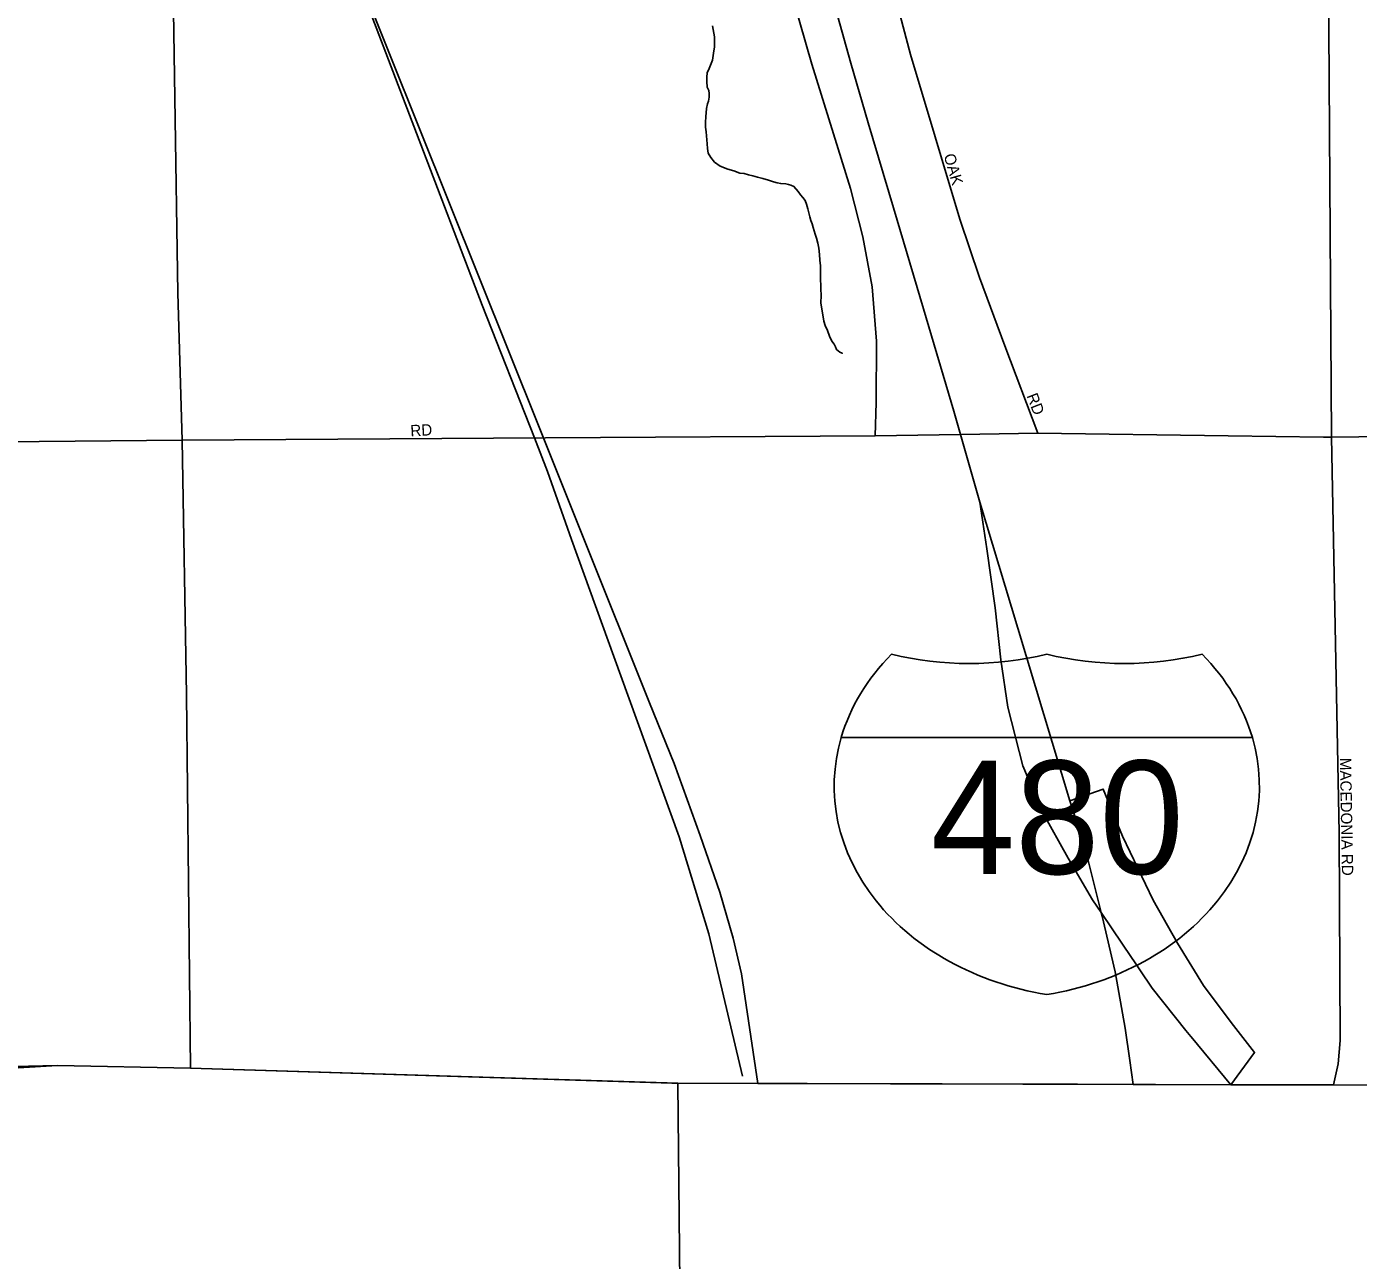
# Model space of a CAD drawing. Extents: x 2010165 to 2382125, y 1060529 to 1407316.
# Drawn here: x 2235163 to 2241036, y 1221171 to 1226610 of the extents above; entities that cross this region are included whole.
import ezdxf

# ---------------------------------------------------------------- set-up
doc = ezdxf.new("R2010")
doc.units = 0
for name, color, linetype in [('GM_X_Adjacent_County', 7, 'Continuous'), ('GM_X_City_Street', 7, 'Continuous'), ('GM_X_City_Street_Text', 7, 'Continuous'), ('GM_X_Corporation', 7, 'Continuous'), ('GM_X_County', 7, 'Continuous'), ('GM_X_Interchange_Ramps', 7, 'Continuous'), ('GM_X_Interstate_Location', 7, 'Continuous'), ('GM_X_Interstate_Route', 7, 'Continuous'), ('GM_X_Interstate_Shield', 7, 'Continuous'), ('GM_X_Minor_River', 7, 'Continuous'), ('GM_X_Rail_Line', 7, 'Continuous'), ('GM_X_State_Route', 7, 'Continuous')]:
    doc.layers.add(name, color=color, linetype=linetype)

msp = doc.modelspace()

# ---------------------------------------------------------------- linework, layer by layer
at = {"layer": 'GM_X_Adjacent_County'}
msp.add_lwpolyline([(2218902.3, 1222026.2), (2221110.2, 1222044.8), (2224969.7, 1222054.4), (2226270.9, 1222054.4), (2227184.2, 1222047.2), (2228798.4, 1222028), (2230481.2, 1221983), (2231335, 1221970.9), (2233013.3, 1221964.2), (2233375.5, 1221985.7), (2235298.9, 1222030.3), (2235886, 1222018.9), (2238008.6, 1221951.6), (2239797.9, 1221947.1), (2240042.3, 1221946.5), (2240473.1, 1221945.4), (2240926.8, 1221944.3), (2242478.9, 1221940.4), (2243220.1, 1221938.8), (2246206.9, 1221908.5), (2259652.5, 1221764.6)], dxfattribs=at)
at = {"layer": 'GM_X_City_Street'}
for points in [[(2239622.3, 1224816.9), (2239477, 1225202.6), (2239365.2, 1225503), (2239278.9, 1225760.9), (2239061.6, 1226487.1), (2239003, 1226709.3), (2238953.2, 1226938), (2238926, 1227090.7), (2238903.3, 1227315.7), (2238891.5, 1227635.4), (2238903.3, 1227931), (2238940.5, 1228253.6), (2238974.4, 1228460.1)], [(2240926.9, 1221944.3), (2240947.4, 1222037.6), (2240955.4, 1222139.6), (2240951.4, 1223055.3), (2240917.7, 1224799.3), (2240900.2, 1227500.2)], [(2238510.5, 1226860.8), (2238516.9, 1226823), (2238625.7, 1226443.7), (2238795.8, 1225896.2), (2238851.4, 1225682.8), (2238891.7, 1225463.1), (2238911.4, 1225222.7), (2238910, 1224952.2), (2238905.6, 1224805.4)], [(2237451.5, 1224796.7), (2238905.6, 1224805.4), (2239281, 1224811.4), (2239622.3, 1224816.9), (2240462.2, 1224805.5)], [(2240462.2, 1224805.5), (2240882.1, 1224799.8)], [(2240882.1, 1224799.8), (2240917.7, 1224799.3), (2243454.2, 1224830)], [(2220222.1, 1224634.6), (2220222.5, 1224634.6), (2220409.2, 1224640.5), (2221167.2, 1224643.9), (2225395.3, 1224689.7), (2225725.1, 1224701.5), (2230493.3, 1224737.1), (2235849.2, 1224787.2)], [(2235849.2, 1224787.2), (2237451.5, 1224796.7)], [(2233204.9, 1221975.6), (2233375.5, 1221985.7), (2235298.9, 1222030.3), (2235886, 1222018.9)]]:
    msp.add_lwpolyline(points, dxfattribs=at)
at = {"layer": 'GM_X_Corporation'}
for points in [[(2236235.1, 1227810.3), (2237423.9, 1224843.7), (2237623.3, 1224344.2), (2237910.6, 1223628.1), (2238018.3, 1223361.3), (2238133.9, 1223044.4), (2238219.7, 1222793.7), (2238279.5, 1222591.1), (2238315.3, 1222434.6), (2238388.6, 1221950.7), (2238035.3, 1221951.6), (2235886, 1222018.9), (2235298.9, 1222030.3), (2234131.8, 1221961.4), (2233012.6, 1221964.2), (2231682.3, 1221967.6), (2227184.2, 1222047.2)], [(2242478.9, 1221940.4), (2238388.6, 1221950.7), (2238315.3, 1222434.6), (2238279.5, 1222591.1), (2238219.7, 1222793.7), (2238133.9, 1223044.4), (2238018.3, 1223361.3), (2237910.6, 1223628.1), (2237623.3, 1224344.2), (2237423.9, 1224843.7), (2236235.1, 1227810.3)], [(2232983.1, 1221105.4), (2233012.6, 1221964.2), (2234131.8, 1221961.4), (2235298.9, 1222030.3), (2235886, 1222018.9), (2238035.3, 1221951.6), (2238088.1, 1216657.5)], [(2238088.1, 1216657.5), (2238035.3, 1221951.6), (2238388.6, 1221950.7), (2242478.9, 1221940.4), (2243220.1, 1221938.8), (2246178.8, 1221904.4), (2246220.4, 1219507.4)]]:
    msp.add_lwpolyline(points, dxfattribs=at)
at = {"layer": 'GM_X_County'}
msp.add_lwpolyline([(2259652.5, 1221764.6), (2246206.9, 1221908.5), (2243220.1, 1221938.8), (2242478.9, 1221940.4), (2240926.8, 1221944.3), (2240473.1, 1221945.4), (2240042.3, 1221946.5), (2239797.9, 1221947.1), (2238008.6, 1221951.6), (2235886, 1222018.9), (2235298.9, 1222030.3), (2233375.5, 1221985.7), (2233013.3, 1221964.2), (2231335, 1221970.9), (2230481.2, 1221983), (2228798.4, 1222028), (2227184.2, 1222047.2), (2226270.9, 1222054.4), (2224969.7, 1222054.4), (2221110.2, 1222044.8), (2218902.3, 1222026.2)], dxfattribs=at)
at = {"layer": 'GM_X_Interchange_Ramps'}
msp.add_lwpolyline([(2240473.1, 1221945.4), (2240578.8, 1222087.5), (2240474.9, 1222219.7), (2240353.5, 1222382.3), (2240239.1, 1222570), (2240130.8, 1222758.6), (2239996.4, 1223040.4), (2239911.4, 1223248.4), (2239763.2, 1223196.3)], dxfattribs=at)
at = {"layer": 'GM_X_Interstate_Route'}
for points in [[(2239534.1, 1223957.3), (2239366.5, 1224514), (2239281, 1224811.4), (2239251.6, 1224913.9), (2239117.8, 1225365.1), (2238986.1, 1225810.4), (2238874.3, 1226185.4), (2238798.5, 1226448.1), (2238738.6, 1226658.7), (2238690.7, 1226907.4), (2238654.9, 1227128), (2238619, 1227388.7), (2238612.8, 1227541.3), (2238609.2, 1227629.3), (2238613.3, 1227882), (2238674.8, 1228307.1), (2238679.9, 1228330.3)], [(2239366.5, 1224514), (2239397.2, 1224308.2), (2239435.1, 1224047.5), (2239458.9, 1223818.9), (2239490.8, 1223610.3), (2239556.6, 1223351.7), (2239642.5, 1223147.1), (2239756.4, 1222944.5), (2239864.3, 1222759.9), (2239902.1, 1222704.1), (2239996.2, 1222565.4), (2240014.2, 1222538.3)], [(2240027.6, 1222052.4), (2240008, 1222194.4), (2239964.1, 1222443.1), (2239906.2, 1222687.7), (2239902.1, 1222704.1), (2239826.4, 1223004.6), (2239763.2, 1223196.3), (2239534.1, 1223957.3)], [(2240014.2, 1222538.3), (2240014.7, 1222537.5), (2240126.1, 1222370.8), (2240276, 1222184.2), (2240297.9, 1222157.7), (2240299.4, 1222155.9)], [(2240299.4, 1222155.9), (2240473.1, 1221945.4)], [(2240042.3, 1221946.5), (2240027.7, 1222052), (2240027.6, 1222052.4)]]:
    msp.add_lwpolyline(points, dxfattribs=at)
at = {"layer": 'GM_X_Interstate_Shield'}
msp.add_line((2240568.6, 1223475.7), (2238755.6, 1223475.7), dxfattribs=at)
msp.add_line((2240568.6, 1223475.7), (2238755.6, 1223475.7), dxfattribs=at)
for centre, start_param, end_param in [((2239896.5, 1223261.5), 2.47259, 2.911027), ((2239319.7, 1224739.5), 4.415841, 5.008937), ((2240004.6, 1224739.5), 4.415841, 5.008937), ((2239427.8, 1223261.5), 0.230566, 0.669003), ((2239896.5, 1223261.5), 2.911027, 4.511031), ((2239427.8, 1223261.5), 4.913747, 6.513751)]:
    msp.add_ellipse(centre, major_axis=(1171.9, 0), ratio=0.8, start_param=start_param, end_param=end_param, dxfattribs=at)
at = {"layer": 'GM_X_Minor_River'}
for points in [[(2238187.4, 1226612.6), (2238191.6, 1226596.6), (2238193.8, 1226580.6), (2238196.1, 1226564.5), (2238196.3, 1226542.4), (2238196.6, 1226520.3), (2238193, 1226492.2), (2238187.4, 1226462), (2238173.8, 1226425.7), (2238164, 1226405.5), (2238162.3, 1226387.4)], [(2238162.3, 1226387.4), (2238162.5, 1226367.3), (2238164.9, 1226343.2), (2238171.1, 1226327.3), (2238173.2, 1226315.2), (2238173.4, 1226299.2), (2238169.7, 1226281.1), (2238165.8, 1226269), (2238162.1, 1226248.8), (2238158.5, 1226212.6), (2238156.8, 1226188.5), (2238157.1, 1226166.4), (2238159.4, 1226146.4), (2238164.1, 1226092.2), (2238166.4, 1226072.2), (2238168.6, 1226052.1), (2238180.9, 1226032.2), (2238197.2, 1226012.3), (2238221.5, 1225994.6), (2238255.7, 1225980.9), (2238281.9, 1225973.2), (2238308, 1225963.5), (2238328.1, 1225961.8), (2238346.2, 1225956), (2238366.3, 1225952.2), (2238386.4, 1225946.5), (2238410.5, 1225940.8), (2238434.7, 1225933), (2238456.8, 1225925.3), (2238472.9, 1225921.5), (2238489, 1225917.6), (2238511, 1225915.9), (2238523.1, 1225914.1), (2238533.2, 1225910.2), (2238547.2, 1225904.3), (2238565.6, 1225882.5), (2238575.8, 1225868.5), (2238585.9, 1225856.6), (2238596.1, 1225842.7), (2238602.4, 1225826.7), (2238608.6, 1225806.7), (2238612.9, 1225788.7), (2238617.1, 1225770.7), (2238621.3, 1225754.7), (2238627.5, 1225740.7), (2238631.7, 1225724.7), (2238635.9, 1225708.7), (2238640.1, 1225694.7), (2238646.4, 1225676.7), (2238652.7, 1225654.7), (2238657, 1225632.6), (2238659.3, 1225604.6), (2238661.7, 1225580.5), (2238664, 1225554.4), (2238664.3, 1225528.3), (2238664.6, 1225506.2), (2238664.8, 1225490.2), (2238665.1, 1225472.1), (2238665.3, 1225454), (2238667.7, 1225423.9), (2238666.1, 1225391.8), (2238679.2, 1225311.6), (2238685.4, 1225291.6), (2238695.7, 1225269.7), (2238704.1, 1225245.7), (2238714.4, 1225223.7), (2238724.6, 1225209.8), (2238730.7, 1225197.8), (2238734.9, 1225185.8), (2238749.1, 1225174), (2238759.2, 1225170.1), (2238761.2, 1225170.1), (2238759.2, 1225170.1)]]:
    msp.add_lwpolyline(points, dxfattribs=at)
at = {"layer": 'GM_X_Rail_Line'}
msp.add_lwpolyline([(2235758.8, 1229022.7), (2235895.8, 1228666.2), (2236254.8, 1227754.4), (2236592.8, 1226898.9), (2237172.1, 1225381.4), (2237403.3, 1224797.4), (2237460.8, 1224649.1), (2237565.8, 1224348.1), (2237783.2, 1223748.4), (2238040.9, 1223037.5), (2238171.1, 1222610.3), (2238320.4, 1221982.3)], dxfattribs=at)
at = {"layer": 'GM_X_State_Route'}
for points in [[(2235849.2, 1224787.2), (2235830.7, 1225433.9), (2235803.8, 1227158.4), (2235779.7, 1228571.2)], [(2235886, 1222018.9), (2235869, 1223664), (2235849.2, 1224787.2)]]:
    msp.add_lwpolyline(points, dxfattribs=at)

# ---------------------------------------------------------------- texts
at = {"layer": 'GM_X_City_Street_Text'}
for s, rotation, p in [('OAK', 286.14043, (2239207.1, 1226041.8)), ('RD', 291.24876, (2239572.1, 1224982.2)), ('RD', 3.01098, (2236856.8, 1224803.2)), ('MACEDONIA RD', 271.05916, (2240954.3, 1223386.1))]:
    msp.add_text(s, height=50, rotation=rotation, dxfattribs=at).set_placement(p)
at = {"layer": 'GM_X_Interstate_Location'}
for s in ['-', '.', ',']:
    msp.add_text(s, height=1, dxfattribs=at).set_placement((2239662, 1223123.7))
msp.add_text('480', height=1, rotation=0.00001, dxfattribs=at).set_placement((2239356.5, 1222916.7))
at = {"layer": 'GM_X_Interstate_Shield'}
msp.add_text('480', height=500, dxfattribs=at).set_placement((2239150.8, 1222874.2))

doc.saveas('drawing.dxf')
